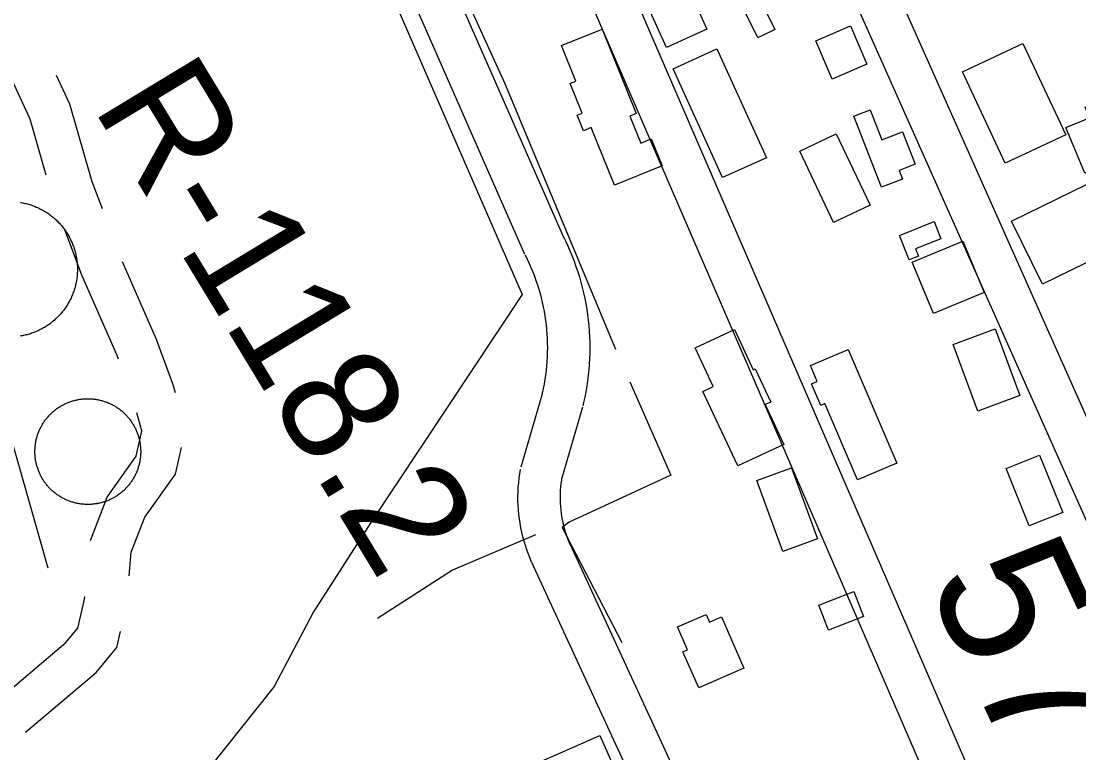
# Model space of a CAD drawing. Extents: x 3567028 to 3605064, y 510945 to 536587.
# Drawn here: x 3600106 to 3600855, y 526467 to 526985 of the extents above; entities that cross this region are included whole.
import ezdxf

# ---------------------------------------------------------------- set-up
doc = ezdxf.new("R2010")
doc.units = 0
for name, color, linetype in [('V-BLDG-OTLN', 7, 'Continuous'), ('V-DOMW-TANK', 7, 'Continuous'), ('V-RIVR-RANG-IDEN', 7, 'Continuous'), ('V-ROAD-CNTR', 7, 'Continuous'), ('V-SITE-OTLN', 7, 'Continuous'), ('V-SURV-IDEN', 7, 'Continuous'), ('V-TOPO-SHOR', 7, 'Continuous'), ('V-UTIL-LINE', 7, 'Continuous')]:
    doc.layers.add(name, color=color, linetype=linetype)

msp = doc.modelspace()

# ---------------------------------------------------------------- linework, layer by layer
at = {"layer": 'V-BLDG-OTLN'}
for points in [[(3600557, 527055.73), (3600591.47, 526979.39), (3600562.76, 526966.44), (3600535.28, 527027.31), (3600556.11, 527036.72), (3600549.14, 527052.18)], [(3600609.43, 527039.92), (3600639.48, 526979.11), (3600627.4, 526973.14), (3600597.35, 527033.95)], [(3600525.94, 526868.91), (3600509.48, 526909.65), (3600504.09, 526907.47), (3600499.67, 526918.4), (3600503.17, 526919.82), (3600494.7, 526940.78), (3600498.73, 526942.41), (3600488.51, 526967.72), (3600517.3, 526979.35), (3600541.45, 526919.58), (3600536.87, 526917.73), (3600544.56, 526898.69), (3600552.05, 526901.71), (3600559.78, 526882.58)], [(3600692.96, 526981.54), (3600704.64, 526954.53), (3600680.1, 526943.92), (3600668.42, 526970.93)], [(3600598.48, 526965.3), (3600633.53, 526888.38), (3600602.54, 526874.26), (3600567.5, 526951.18)], [(3600802.48, 526884.52), (3600772.1, 526949.11), (3600814.88, 526969.23), (3600845.25, 526904.63)], [(3600858.79, 526877.36), (3600845.36, 526909.66), (3600862.03, 526916.59), (3600858.89, 526924.13), (3600866.64, 526927.35), (3600883.2, 526887.52)], [(3600706.93, 526922.26), (3600715.1, 526901.12), (3600729.74, 526906.78), (3600738.65, 526883.73), (3600727.41, 526879.39), (3600729.78, 526873.25), (3600714.83, 526867.47), (3600695.38, 526917.79)], [(3600682.84, 526905.29), (3600706.79, 526854.79), (3600681.04, 526842.57), (3600657.09, 526893.07)], [(3600900.35, 526833.87), (3600828.71, 526798.81), (3600806.86, 526843.47), (3600860.36, 526869.65), (3600870.02, 526849.9), (3600888.17, 526858.78)], [(3600727.66, 526833.38), (3600752.14, 526843.12), (3600756.98, 526830.95), (3600739.04, 526823.81), (3600741.09, 526818.68), (3600734.54, 526816.08)], [(3600772.45, 526829.43), (3600787.63, 526793.03), (3600751.79, 526778.08), (3600736.61, 526814.48)], [(3600645.79, 526685.49), (3600613.32, 526670.29), (3600588.63, 526723.02), (3600595.81, 526726.39), (3600582.99, 526753.76), (3600610.87, 526766.81), (3600624.21, 526738.31), (3600625.6, 526738.95), (3600636.57, 526715.52), (3600632.6, 526713.66)], [(3600795.21, 526767.2), (3600812.71, 526720.23), (3600783.05, 526709.17), (3600765.55, 526756.14)], [(3600691.34, 526752.73), (3600725.79, 526672.3), (3600698.02, 526660.4), (3600674.88, 526714.42), (3600671.98, 526713.18), (3600665.44, 526728.45), (3600669.4, 526730.15), (3600664.63, 526741.3)], [(3600826.71, 526677.96), (3600843.06, 526637.45), (3600819.35, 526627.88), (3600803.01, 526668.4)], [(3600645, 526609.8), (3600626.66, 526660.08), (3600651.3, 526669.07), (3600669.65, 526618.79)], [(3600670.47, 526571.75), (3600695.36, 526581.48), (3600702.23, 526563.91), (3600677.34, 526554.17)], [(3600601.66, 526563.45), (3600617.49, 526527.17), (3600585.64, 526513.27), (3600574.5, 526538.8), (3600577.63, 526540.17), (3600570.53, 526556.45), (3600590.84, 526565.3), (3600593.25, 526559.78)], [(3600441.14, 526446.74), (3600515.62, 526479.66), (3600526.88, 526454.2), (3600478.56, 526432.85), (3600485.64, 526416.84), (3600459.47, 526405.27)]]:
    msp.add_lwpolyline(points, close=True, dxfattribs=at)
at = {"layer": 'V-DOMW-TANK'}
for points in [[(3600105.87, 526856.71), (3600106.7, 526856.58), (3600107.52, 526856.42), (3600108.34, 526856.25), (3600109.15, 526856.07), (3600109.96, 526855.87), (3600110.77, 526855.66), (3600111.58, 526855.44), (3600112.38, 526855.2), (3600113.17, 526854.94), (3600113.96, 526854.68), (3600114.75, 526854.39), (3600115.54, 526854.1), (3600116.31, 526853.79), (3600117.08, 526853.47), (3600117.85, 526853.14), (3600118.61, 526852.79), (3600119.36, 526852.43), (3600120.11, 526852.05), (3600120.85, 526851.67), (3600121.58, 526851.26), (3600122.31, 526850.85), (3600123.03, 526850.42), (3600123.74, 526849.99), (3600124.44, 526849.54), (3600125.14, 526849.07), (3600125.82, 526848.6), (3600126.5, 526848.11), (3600127.17, 526847.61), (3600127.83, 526847.1), (3600128.49, 526846.58), (3600129.13, 526846.05), (3600129.77, 526845.5), (3600130.39, 526844.95), (3600131.01, 526844.38), (3600131.61, 526843.81), (3600132.21, 526843.22), (3600132.79, 526842.62), (3600133.36, 526842.01), (3600133.93, 526841.4), (3600134.48, 526840.77), (3600135.02, 526840.13), (3600135.55, 526839.48), (3600136.07, 526838.83), (3600136.58, 526838.17), (3600137.07, 526837.49), (3600137.56, 526836.81), (3600138.03, 526836.12), (3600138.48, 526835.42), (3600138.93, 526834.72), (3600139.37, 526834.01), (3600139.79, 526833.28), (3600140.2, 526832.56), (3600140.6, 526831.82), (3600140.98, 526831.08), (3600141.35, 526830.33), (3600141.71, 526829.57), (3600142.06, 526828.81), (3600142.39, 526828.05), (3600142.7, 526827.27), (3600143.01, 526826.49), (3600143.3, 526825.71), (3600143.58, 526824.92), (3600143.84, 526824.13), (3600144.09, 526823.33), (3600144.32, 526822.53), (3600144.54, 526821.72), (3600144.75, 526820.91), (3600144.95, 526820.1), (3600145.12, 526819.29), (3600145.29, 526818.47), (3600145.44, 526817.65), (3600145.58, 526816.82), (3600145.7, 526815.99), (3600145.81, 526815.17), (3600145.9, 526814.33), (3600145.98, 526813.5), (3600146.04, 526812.67), (3600146.09, 526811.83), (3600146.12, 526811), (3600146.14, 526810.16), (3600146.15, 526809.33), (3600146.14, 526808.49), (3600146.11, 526807.66), (3600146.08, 526806.82), (3600146.02, 526805.99), (3600145.95, 526805.16), (3600145.87, 526804.32), (3600145.78, 526803.49), (3600145.67, 526802.67), (3600145.54, 526801.84), (3600145.4, 526801.01), (3600145.25, 526800.2), (3600145.08, 526799.38), (3600144.89, 526798.56), (3600144.7, 526797.75), (3600144.49, 526796.94), (3600144.26, 526796.14), (3600144.02, 526795.33), (3600143.77, 526794.54)], [(3600143.77, 526794.54), (3600143.5, 526793.75), (3600143.22, 526792.96), (3600142.93, 526792.18), (3600142.62, 526791.4), (3600142.3, 526790.63), (3600141.96, 526789.86), (3600141.61, 526789.1), (3600141.25, 526788.35), (3600140.88, 526787.6), (3600140.49, 526786.86), (3600140.09, 526786.13), (3600139.68, 526785.41), (3600139.25, 526784.69), (3600138.81, 526783.97), (3600138.36, 526783.27), (3600137.9, 526782.58), (3600137.42, 526781.89), (3600136.94, 526781.21), (3600136.44, 526780.54), (3600135.93, 526779.88), (3600135.41, 526779.22), (3600134.87, 526778.58), (3600134.33, 526777.95), (3600133.77, 526777.32), (3600133.21, 526776.71), (3600132.63, 526776.1), (3600132.04, 526775.51), (3600131.45, 526774.92), (3600130.84, 526774.35), (3600130.22, 526773.79), (3600129.59, 526773.23), (3600128.96, 526772.69), (3600128.31, 526772.16), (3600127.66, 526771.65), (3600126.99, 526771.14), (3600126.32, 526770.64), (3600125.64, 526770.16), (3600124.95, 526769.69), (3600124.25, 526769.22), (3600123.54, 526768.78), (3600122.83, 526768.35), (3600122.11, 526767.92), (3600121.38, 526767.51), (3600120.65, 526767.11), (3600119.9, 526766.73), (3600119.15, 526766.36), (3600118.4, 526766), (3600117.64, 526765.66), (3600116.87, 526765.33), (3600116.1, 526765.01), (3600115.32, 526764.7), (3600114.54, 526764.41), (3600113.75, 526764.14), (3600112.96, 526763.87), (3600112.16, 526763.62), (3600111.35, 526763.39), (3600110.55, 526763.17), (3600109.74, 526762.96), (3600108.93, 526762.77), (3600108.11, 526762.59)], [(3600108.11, 526762.59), (3600107.29, 526762.42), (3600106.47, 526762.27), (3600105.65, 526762.14)], [(3600117.15, 526671.6), (3600117, 526672.24), (3600116.86, 526672.87), (3600116.73, 526673.52), (3600116.61, 526674.16), (3600116.51, 526674.8), (3600116.42, 526675.45), (3600116.34, 526676.1), (3600116.26, 526676.75), (3600116.21, 526677.4), (3600116.16, 526678.05), (3600116.12, 526678.7), (3600116.1, 526679.35), (3600116.08, 526680.01), (3600116.08, 526680.66), (3600116.09, 526681.31), (3600116.11, 526681.96), (3600116.14, 526682.61), (3600116.18, 526683.27), (3600116.24, 526683.92), (3600116.31, 526684.56), (3600116.38, 526685.22), (3600116.47, 526685.86), (3600116.57, 526686.51), (3600116.68, 526687.15), (3600116.8, 526687.79), (3600116.94, 526688.43), (3600117.08, 526689.07), (3600117.24, 526689.7), (3600117.4, 526690.33), (3600117.58, 526690.96), (3600117.77, 526691.58), (3600117.97, 526692.21), (3600118.18, 526692.82), (3600118.4, 526693.44), (3600118.63, 526694.05), (3600118.88, 526694.66), (3600119.13, 526695.26), (3600119.39, 526695.85), (3600119.67, 526696.45), (3600119.95, 526697.04), (3600120.24, 526697.62), (3600120.55, 526698.2), (3600120.86, 526698.77), (3600121.19, 526699.33), (3600121.52, 526699.89), (3600121.87, 526700.45), (3600122.22, 526701), (3600122.58, 526701.54), (3600122.96, 526702.08), (3600123.34, 526702.61), (3600123.73, 526703.13), (3600124.13, 526703.65), (3600124.54, 526704.15), (3600124.95, 526704.66), (3600125.38, 526705.15), (3600125.82, 526705.64), (3600126.26, 526706.12), (3600126.71, 526706.59), (3600127.17, 526707.05), (3600127.64, 526707.5), (3600128.12, 526707.95), (3600128.6, 526708.39), (3600129.09, 526708.82), (3600129.59, 526709.24), (3600130.09, 526709.66), (3600130.61, 526710.06), (3600131.13, 526710.45), (3600131.66, 526710.84), (3600132.19, 526711.21), (3600132.73, 526711.58), (3600133.27, 526711.94), (3600133.83, 526712.29), (3600134.39, 526712.62), (3600134.95, 526712.95), (3600135.52, 526713.27), (3600136.1, 526713.58), (3600136.68, 526713.88), (3600137.26, 526714.17), (3600137.85, 526714.45), (3600138.45, 526714.71), (3600139.05, 526714.97), (3600139.65, 526715.22), (3600140.26, 526715.45), (3600140.87, 526715.68), (3600141.49, 526715.89), (3600142.11, 526716.09), (3600142.74, 526716.29), (3600143.36, 526716.47), (3600143.99, 526716.64), (3600144.62, 526716.8), (3600145.26, 526716.95), (3600145.9, 526717.09), (3600146.54, 526717.22), (3600147.18, 526717.33), (3600147.83, 526717.44), (3600148.47, 526717.53), (3600149.12, 526717.61), (3600149.77, 526717.68), (3600150.42, 526717.74), (3600151.07, 526717.79)], [(3600151.07, 526717.79), (3600151.72, 526717.83), (3600152.38, 526717.85), (3600153.03, 526717.86), (3600153.68, 526717.87), (3600154.33, 526717.86), (3600154.99, 526717.84), (3600155.64, 526717.81), (3600156.29, 526717.76), (3600156.94, 526717.71), (3600157.59, 526717.64), (3600158.24, 526717.56), (3600158.89, 526717.48), (3600159.53, 526717.38), (3600160.17, 526717.27), (3600160.81, 526717.14), (3600161.45, 526717.01), (3600162.09, 526716.86), (3600162.73, 526716.71), (3600163.36, 526716.54), (3600163.98, 526716.36), (3600164.61, 526716.18), (3600165.23, 526715.97), (3600165.85, 526715.76), (3600166.46, 526715.54), (3600167.07, 526715.31), (3600167.68, 526715.07), (3600168.28, 526714.82), (3600168.88, 526714.55), (3600169.47, 526714.28), (3600170.06, 526713.99), (3600170.64, 526713.7), (3600171.22, 526713.4), (3600171.79, 526713.08), (3600172.36, 526712.76), (3600172.92, 526712.42), (3600173.48, 526712.08), (3600174.02, 526711.72), (3600174.57, 526711.36), (3600175.1, 526710.99), (3600175.63, 526710.61), (3600176.16, 526710.22), (3600176.67, 526709.82), (3600177.18, 526709.41), (3600177.68, 526708.99), (3600178.18, 526708.56), (3600178.66, 526708.13), (3600179.14, 526707.68), (3600179.61, 526707.23), (3600180.08, 526706.77), (3600180.53, 526706.3), (3600180.98, 526705.83), (3600181.42, 526705.34), (3600181.85, 526704.85), (3600182.27, 526704.35), (3600182.68, 526703.85), (3600183.09, 526703.33), (3600183.48, 526702.81), (3600183.87, 526702.29), (3600184.24, 526701.76), (3600184.61, 526701.21), (3600184.97, 526700.67), (3600185.32, 526700.12), (3600185.66, 526699.56), (3600185.98, 526698.99), (3600186.3, 526698.42), (3600186.61, 526697.85), (3600186.91, 526697.27), (3600187.2, 526696.68), (3600187.48, 526696.09), (3600187.74, 526695.49), (3600188, 526694.9), (3600188.25, 526694.29), (3600188.48, 526693.68), (3600188.71, 526693.07), (3600188.92, 526692.45), (3600189.13, 526691.83), (3600189.32, 526691.21), (3600189.5, 526690.58), (3600189.68, 526689.95), (3600189.83, 526689.32), (3600189.98, 526688.68), (3600190.12, 526688.05), (3600190.25, 526687.41), (3600190.37, 526686.76), (3600190.47, 526686.12), (3600190.56, 526685.47), (3600190.64, 526684.82), (3600190.71, 526684.18), (3600190.77, 526683.53), (3600190.82, 526682.88), (3600190.86, 526682.22), (3600190.88, 526681.57), (3600190.9, 526680.92), (3600190.9, 526680.26), (3600190.89, 526679.61), (3600190.87, 526678.96), (3600190.84, 526678.31), (3600190.79, 526677.66), (3600190.74, 526677.01), (3600190.68, 526676.36)], [(3600190.68, 526676.36), (3600190.6, 526675.71), (3600190.51, 526675.06), (3600190.41, 526674.42), (3600190.3, 526673.77), (3600190.18, 526673.13), (3600190.04, 526672.49), (3600189.9, 526671.85), (3600189.74, 526671.22), (3600189.58, 526670.59), (3600189.4, 526669.96), (3600189.21, 526669.34), (3600189.01, 526668.71), (3600188.8, 526668.1), (3600188.58, 526667.48), (3600188.35, 526666.87), (3600188.1, 526666.27), (3600187.85, 526665.67), (3600187.59, 526665.07), (3600187.32, 526664.48), (3600187.03, 526663.89), (3600186.74, 526663.3), (3600186.43, 526662.73), (3600186.12, 526662.16), (3600185.79, 526661.59), (3600185.46, 526661.03), (3600185.12, 526660.47), (3600184.76, 526659.92), (3600184.4, 526659.38), (3600184.03, 526658.85), (3600183.64, 526658.32), (3600183.25, 526657.79), (3600182.85, 526657.28), (3600182.44, 526656.77), (3600182.03, 526656.27), (3600181.6, 526655.77), (3600181.16, 526655.29), (3600180.72, 526654.81), (3600180.27, 526654.34), (3600179.81, 526653.87), (3600179.34, 526653.42), (3600178.87, 526652.97), (3600178.38, 526652.53), (3600177.89, 526652.1), (3600177.39, 526651.68), (3600176.89, 526651.27), (3600176.37, 526650.86), (3600175.85, 526650.47), (3600175.33, 526650.08), (3600174.79, 526649.71), (3600174.25, 526649.34), (3600173.71, 526648.98), (3600173.15, 526648.63), (3600172.6, 526648.3), (3600172.03, 526647.97), (3600171.46, 526647.65), (3600170.88, 526647.34), (3600170.31, 526647.04), (3600169.72, 526646.75), (3600169.13, 526646.48), (3600168.53, 526646.21)], [(3600168.53, 526646.21), (3600167.94, 526645.95), (3600167.33, 526645.71), (3600166.72, 526645.47), (3600166.11, 526645.24), (3600165.49, 526645.03), (3600164.87, 526644.82), (3600164.25, 526644.63), (3600163.62, 526644.45), (3600162.99, 526644.28), (3600162.36, 526644.12), (3600161.72, 526643.97), (3600161.08, 526643.83), (3600160.44, 526643.7), (3600159.8, 526643.59), (3600159.16, 526643.49), (3600158.51, 526643.39), (3600157.86, 526643.31), (3600157.21, 526643.24), (3600156.56, 526643.18), (3600155.91, 526643.13), (3600155.26, 526643.1), (3600154.61, 526643.07), (3600153.95, 526643.06), (3600153.3, 526643.06), (3600152.65, 526643.06), (3600152, 526643.08), (3600151.34, 526643.12), (3600150.69, 526643.16), (3600150.04, 526643.21), (3600149.39, 526643.28), (3600148.74, 526643.36), (3600148.1, 526643.45), (3600147.45, 526643.55), (3600146.81, 526643.66), (3600146.16, 526643.78), (3600145.53, 526643.91), (3600144.89, 526644.06), (3600144.25, 526644.21), (3600143.62, 526644.38), (3600143, 526644.56), (3600142.37, 526644.75), (3600141.75, 526644.95), (3600141.13, 526645.16), (3600140.52, 526645.38), (3600139.91, 526645.61), (3600139.3, 526645.85), (3600138.7, 526646.1), (3600138.1, 526646.37), (3600137.51, 526646.64), (3600136.92, 526646.93), (3600136.34, 526647.22), (3600135.76, 526647.53), (3600135.19, 526647.84), (3600134.62, 526648.17), (3600134.06, 526648.5), (3600133.5, 526648.84), (3600132.96, 526649.2), (3600132.41, 526649.56), (3600131.88, 526649.93), (3600131.35, 526650.32), (3600130.83, 526650.71), (3600130.31, 526651.11), (3600129.8, 526651.52), (3600129.3, 526651.93), (3600128.8, 526652.36), (3600128.32, 526652.8), (3600127.84, 526653.24), (3600127.37, 526653.69), (3600126.9, 526654.15), (3600126.45, 526654.62), (3600126, 526655.09), (3600125.56, 526655.58), (3600125.13, 526656.07), (3600124.71, 526656.57), (3600124.3, 526657.07), (3600123.89, 526657.59), (3600123.5, 526658.11), (3600123.12, 526658.64), (3600122.74, 526659.17), (3600122.37, 526659.71), (3600122.01, 526660.25), (3600121.67, 526660.81), (3600121.32, 526661.37), (3600121, 526661.93), (3600120.68, 526662.5), (3600120.37, 526663.07), (3600120.07, 526663.65), (3600119.78, 526664.24), (3600119.51, 526664.83), (3600119.24, 526665.43), (3600118.98, 526666.03), (3600118.73, 526666.63), (3600118.5, 526667.24), (3600118.27, 526667.85), (3600118.06, 526668.47), (3600117.85, 526669.09), (3600117.66, 526669.71), (3600117.48, 526670.34), (3600117.31, 526670.97), (3600117.15, 526671.6)]]:
    msp.add_lwpolyline(points, dxfattribs=at)
at = {"layer": 'V-ROAD-CNTR'}
for points in [[(3599474.06, 529350.34), (3600406.54, 527235.78), (3601022.89, 525810.64)], [(3599475.7, 529139.49), (3600489.95, 526832.22)], [(3599448.23, 529127.42), (3600462.48, 526820.15)], [(3601204.63, 525931.48), (3600116.93, 528372.82)], [(3601177.22, 525919.27), (3600093.84, 528350.92)], [(3599983.94, 528266.44), (3600434.03, 527247.79), (3601050.43, 525822.54)], [(3600124.09, 526875.94), (3600112.64, 526915.69), (3600088.71, 526967.22)], [(3600163.87, 526852.09), (3600156.63, 526871.36), (3600140.82, 526926.22), (3600131.42, 526946.47)], [(3600175.22, 526745.73), (3600174.22, 526748.41), (3600149.38, 526805.36), (3600137.07, 526838.13)], [(3600489.66, 526832.84), (3600491.32, 526829.49), (3600492.97, 526825.95), (3600494.55, 526822.37), (3600496.04, 526818.76), (3600497.45, 526815.12), (3600498.78, 526811.44), (3600500.03, 526807.74), (3600501.19, 526804.01), (3600502.27, 526800.25), (3600503.27, 526796.47), (3600504.18, 526792.67), (3600505.01, 526788.85), (3600505.75, 526785.02), (3600506.4, 526781.16), (3600506.97, 526777.3), (3600507.45, 526773.42), (3600507.84, 526769.53), (3600508.15, 526765.64), (3600508.37, 526761.74), (3600508.5, 526757.83), (3600508.54, 526753.92), (3600508.5, 526750.02), (3600508.37, 526746.11), (3600508.15, 526742.21), (3600507.85, 526738.32), (3600507.45, 526734.43), (3600506.97, 526730.55), (3600506.41, 526726.68), (3600505.76, 526722.83), (3600505.02, 526718.99), (3600504.2, 526715.2), (3600503.62, 526712.74)], [(3600215.49, 526722.05), (3600213.73, 526728.44), (3600202.03, 526759.67), (3600178.04, 526814.69)], [(3600462.77, 526819.54), (3600464.28, 526816.49), (3600465.65, 526813.55), (3600466.95, 526810.59), (3600468.19, 526807.6), (3600469.36, 526804.59), (3600470.46, 526801.54), (3600471.49, 526798.48), (3600472.46, 526795.39), (3600473.35, 526792.28), (3600474.18, 526789.15), (3600474.93, 526786), (3600475.61, 526782.84), (3600476.23, 526779.67), (3600476.77, 526776.48), (3600477.24, 526773.28), (3600477.64, 526770.06), (3600477.96, 526766.85), (3600478.22, 526763.62), (3600478.4, 526760.39), (3600478.51, 526757.16), (3600478.54, 526753.92), (3600478.51, 526750.69), (3600478.4, 526747.45), (3600478.22, 526744.22), (3600477.97, 526741), (3600477.64, 526737.78), (3600477.24, 526734.57), (3600476.77, 526731.36), (3600476.23, 526728.17), (3600475.62, 526725), (3600474.93, 526721.81), (3600474.42, 526719.62)], [(3600474.62, 526720.39), (3600459.73, 526669.43)], [(3600503.42, 526711.97), (3600488.52, 526661.01)], [(3600155.29, 526617.64), (3600167.14, 526648.26), (3600187.59, 526677.12), (3600191.79, 526695.04), (3600188.25, 526707.95)], [(3600182.73, 526592.63), (3600184.21, 526609.24), (3600193.77, 526633.96), (3600215.46, 526664.56), (3600219.87, 526683.36)], [(3600459.34, 526667.74), (3600458.84, 526664.8), (3600458.39, 526661.63), (3600458.04, 526658.44), (3600457.78, 526655.25), (3600457.61, 526652.05), (3600457.53, 526648.85), (3600457.55, 526645.65), (3600457.65, 526642.45), (3600457.85, 526639.25), (3600458.15, 526636.06), (3600458.53, 526632.88), (3600459.01, 526629.72), (3600459.57, 526626.57), (3600460.23, 526623.43), (3600460.98, 526620.32), (3600461.82, 526617.23), (3600462.75, 526614.17), (3600463.76, 526611.13), (3600464.87, 526608.12), (3600466.05, 526605.15), (3600467.18, 526602.54)], [(3600488.91, 526662.71), (3600488.49, 526660.19), (3600488.16, 526657.88), (3600487.9, 526655.56), (3600487.71, 526653.23), (3600487.59, 526650.89), (3600487.53, 526648.56), (3600487.54, 526646.23), (3600487.62, 526643.89), (3600487.77, 526641.56), (3600487.98, 526639.24), (3600488.26, 526636.92), (3600488.61, 526634.61), (3600489.02, 526632.31), (3600489.5, 526630.03), (3600490.05, 526627.75), (3600490.66, 526625.5), (3600491.34, 526623.26), (3600492.08, 526621.05), (3600492.88, 526618.86), (3600493.75, 526616.68), (3600494.71, 526614.46)], [(3600494.57, 526614.79), (3600679.77, 526213.32)], [(3600467.33, 526602.22), (3600652.8, 526200.15)], [(3600089.11, 526504.2), (3600137.99, 526545.36), (3600146.36, 526555.63), (3600151.03, 526574.86), (3600151.3, 526577.9)], [(3600109.33, 526482), (3600159.46, 526524.22), (3600173.91, 526541.93), (3600176.65, 526553.21)]]:
    msp.add_lwpolyline(points, dxfattribs=at)
at = {"layer": 'V-SITE-OTLN'}
msp.add_lwpolyline([(3600077.03, 527672.55), (3600460.8, 526791.61), (3600353.6, 526630.27), (3600313.05, 526567.14), (3600285.25, 526514.16), (3600216.04, 526427.37), (3600162.27, 526370.37), (3600119.98, 526292.73), (3600118.94, 526290.85), (3600100.91, 526238.16)], dxfattribs=at)
at = {"layer": 'V-TOPO-SHOR'}
for points in [[(3600230.56, 527425.31), (3600347.46, 527162.52), (3600448.13, 526941.34), (3600526.83, 526752.99)], [(3600536.84, 526729.81), (3600565.81, 526663.87), (3600493.99, 526630.58)], [(3600493.99, 526630.58), (3600489, 526626.78), (3600531.23, 526545.43)], [(3600470.21, 526621.58), (3600411.56, 526596.5), (3600358.49, 526562.35)]]:
    msp.add_lwpolyline(points, dxfattribs=at)
at = {"layer": 'V-UTIL-LINE'}
msp.add_line((3600125.41, 526597.91), (3600092.9, 526712.7), dxfattribs=at)

# ---------------------------------------------------------------- texts
at = {"layer": 'V-RIVR-RANG-IDEN'}
msp.add_text('R-118.2', height=83, rotation=301.21793, dxfattribs=at).set_placement((3600156.26, 526924.54))
at = {"layer": 'V-SURV-IDEN'}
msp.add_text('5729+39.3', height=100, rotation=294.85572, dxfattribs=at).set_placement((3600746.13, 526588.8))

doc.saveas('drawing.dxf')
